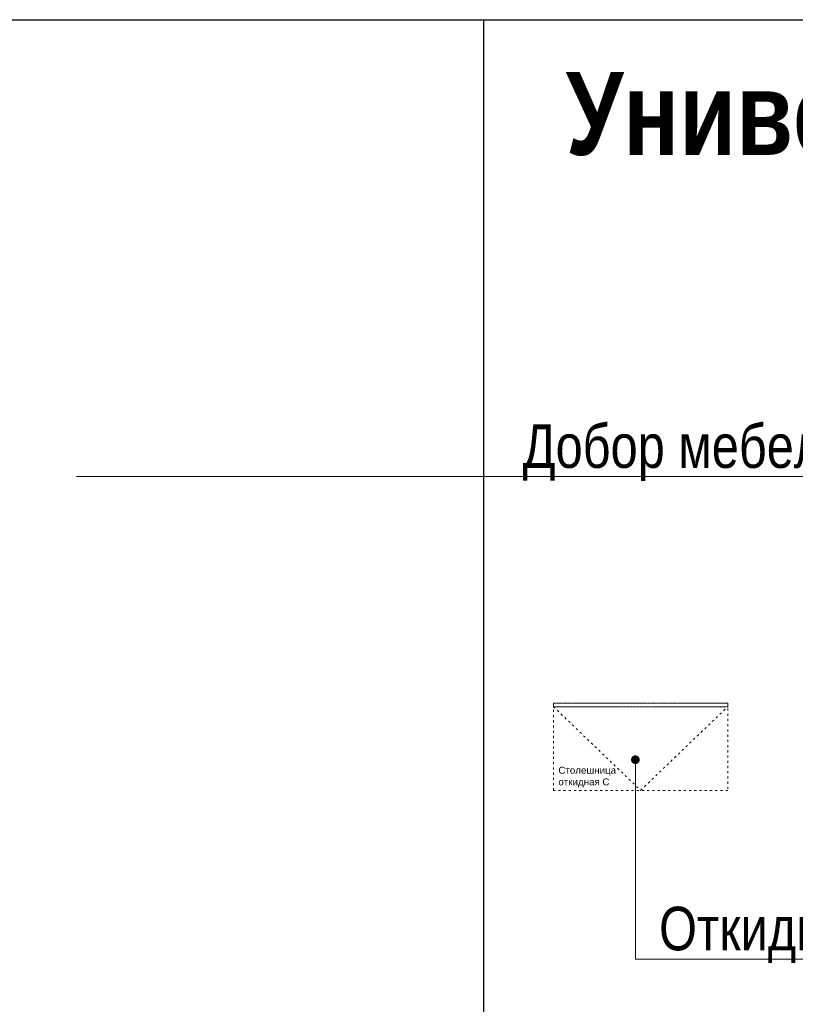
# Model space of a CAD drawing. Header units: millimetres. Extents: x -714384 to 30604203, y -92609 to 65084.
# Tile 628 of 656: x -44696 to -40247, y 49218 to 54868. Entities that reach past the tile are written whole.
import ezdxf
from ezdxf import colors
from ezdxf.entities.mleader import LeaderData, LeaderLine
from ezdxf.math import Vec2, Vec3

# ---------------------------------------------------------------- set-up
doc = ezdxf.new("R2010")
doc.units = ezdxf.units.MM
doc.linetypes.add('( Hidden )', pattern=[0.375, 0.25, -0.125])
doc.linetypes.add('ACAD_ISO03W100', pattern=[30, 12, -18])
doc.layers.get('0').update_dxf_attribs({"lineweight": 0})
doc.layers.get('Defpoints').update_dxf_attribs({"color": 30})
doc.layers.add('06_АР_Мебель', color=4, linetype='Continuous', lineweight=9)
doc.layers.add('17_АР_Текст', color=235, linetype='Continuous', lineweight=0)
doc.styles.add('_ТЕКСТОВЫЙ', font='arial.ttf', dxfattribs={"width": 0.8})
doc.styles.get("Standard").update_dxf_attribs({"font": 'arial.ttf'})

# ---------------------------------------------------------------- blocks, each defined once
blk = doc.blocks.new('_Dot')
at = {"color": 0, "linetype": 'ByBlock', "lineweight": -2}
blk.add_line((-0.5, 0), (-1, 0), dxfattribs=at)
at = {"color": 0, "linetype": 'ByBlock', "const_width": 0.5}
blk.add_lwpolyline([(-0.25, 0, 1), (0.25, 0, 1)], format="xyb", close=True, dxfattribs=at)
blk = doc.blocks.new('Столешница откидная С')
at = {"layer": '06_АР_Мебель', "linetype": '( Hidden )', "lineweight": 5, "ltscale": 3}
blk.add_lwpolyline([(-500, 0), (500, 0), (500, -20), (-500, -20)], close=True, dxfattribs=at)
at = {"layer": '06_АР_Мебель', "linetype": 'ACAD_ISO03W100'}
blk.add_lwpolyline([(-500, 0), (500, 0), (500, -500), (-500, -500)], close=True, dxfattribs=at)
blk.add_lwpolyline([(-500, -20), (0, -500), (500, -20)], dxfattribs=at)
at = {"flags": 1}
for tag, p in [('КОД_ОБОРУДОВАНИЯ', (116.5, 92.2)), ('ДОП_ИНФОРМАЦИЯ', (116.5, 40))]:
    blk.add_attdef(tag, p, '', height=25, dxfattribs=at)
at = {"layer": '06_АР_Мебель', "lineweight": 0, "insert": (-471.6, -364.7), "char_height": 40, "attachment_point": 1}
blk.add_mtext_dynamic_manual_height_columns('{\\C7;Столешница откидная С}', width=500, gutter_width=12.5, heights=[0], dxfattribs=at)

msp = doc.modelspace()

# ---------------------------------------------------------------- linework, layer by layer
at = {"layer": 'Defpoints'}
for points in [[(-60753.8, 54868.5), (-23314.2, 54868.5), (-23314.2, 1870.3), (-60753.8, 1870.3)], [(-42034, 54868.5), (-23314.2, 54868.5), (-23314.2, 40745.1), (-42034, 40745.1)]]:
    msp.add_lwpolyline(points, close=True, dxfattribs=at)

# ---------------------------------------------------------------- block references
msp.add_blockref('Столешница откидная С', (-41134, 50945.9))

# ---------------------------------------------------------------- texts
at = {"layer": 'Defpoints', "lineweight": 35, "insert": (-41563.4, 54567.6), "char_height": 600, "attachment_point": 1, "style": '_ТЕКСТОВЫЙ'}
msp.add_mtext_dynamic_manual_height_columns('{\\fArial|b1|i0|c204|p34;\\H0.79167x;\\C32;\\c2648525;Универсальные окна_ЦВПП}', width=9516.242, gutter_width=12.5, heights=[0], dxfattribs=at)

# ---------------------------------------------------------------- leaders
at = {"layer": '17_АР_Текст', "lineweight": 18}
ml = msp.add_multileader_mtext('Standard', dxfattribs=at)
ml.set_content('Добор мебельный 200/400/600Хh1200 мм', color=256, style='_ТЕКСТОВЫЙ')
ml.set_leader_properties(lineweight=0)
ml.set_arrow_properties(name='DOT')
ml.build(insert=Vec2(0, 0))
ml.multileader.update_dxf_attribs({"text_left_attachment_type": 6, "text_right_attachment_type": 6, "dogleg_length": 0.36, "arrow_head_size": 50, "scale": 100})
ctx = ml.context
ctx.base_point, ctx.scale, ctx.char_height, ctx.arrow_head_size, ctx.landing_gap_size, ctx.plane_origin = Vec3(-41910.8, 52246.4), 100, 250, 50, 100, Vec3(-37786.3, 56915)
ctx.left_attachment, ctx.right_attachment, ctx.attachment_type = 6, 6, 2
notes = []
notes.append((ctx, [(0, (1, 1, 0), (-38723.2, 52246.4), (-1, 0), 36, [(0, [(-38723.2, 51202.7)], 0, [])])]))
ctx.mtext.insert, ctx.mtext.width, ctx.mtext.defined_height, ctx.mtext.flow_direction = Vec3(-41810.8, 52546.4), 3402.663, 815.5, 5
ml = msp.add_multileader_mtext('Standard', dxfattribs=at)
ml.set_content('Откидная столешница для МГН', color=256, style='_ТЕКСТОВЫЙ')
ml.set_leader_properties(lineweight=0)
ml.set_arrow_properties(name='DOT')
ml.build(insert=Vec2(0, 0))
ml.multileader.update_dxf_attribs({"text_left_attachment_type": 6, "text_right_attachment_type": 6, "dogleg_length": 0.36, "arrow_head_size": 50, "scale": 100})
ctx = ml.context
ctx.base_point, ctx.scale, ctx.char_height, ctx.arrow_head_size, ctx.landing_gap_size, ctx.plane_origin = Vec3(-41128, 49476.5), 100, 250, 50, 100, Vec3(-35888, 56054.1)
ctx.left_attachment, ctx.right_attachment, ctx.attachment_type = 6, 6, 2
notes.append((ctx, [(1, (1, 1, 0), (-41164, 49476.5), (1, 0), 36, [(0, [(-41164, 50621.6)], 0, [])])]))
ctx.mtext.insert, ctx.mtext.width, ctx.mtext.defined_height, ctx.mtext.flow_direction = Vec3(-41028, 49777.8), 3075.865, 815.5, 5
for ctx, leaders in notes:
    for number, flags, end, landing, length, lines in leaders:
        leader = LeaderData()
        leader.index, (leader.has_last_leader_line, leader.has_dogleg_vector, leader.attachment_direction) = number, flags
        leader.last_leader_point, leader.dogleg_vector, leader.dogleg_length = Vec3(end), Vec3(landing), length
        for number, points, colour, breaks in lines:
            line = LeaderLine()
            line.index, line.vertices, line.color, line.breaks = number, Vec3.list(points), colors.encode_raw_color(colour), breaks
            leader.lines.append(line)
        ctx.leaders.append(leader)

doc.saveas('drawing.dxf')
